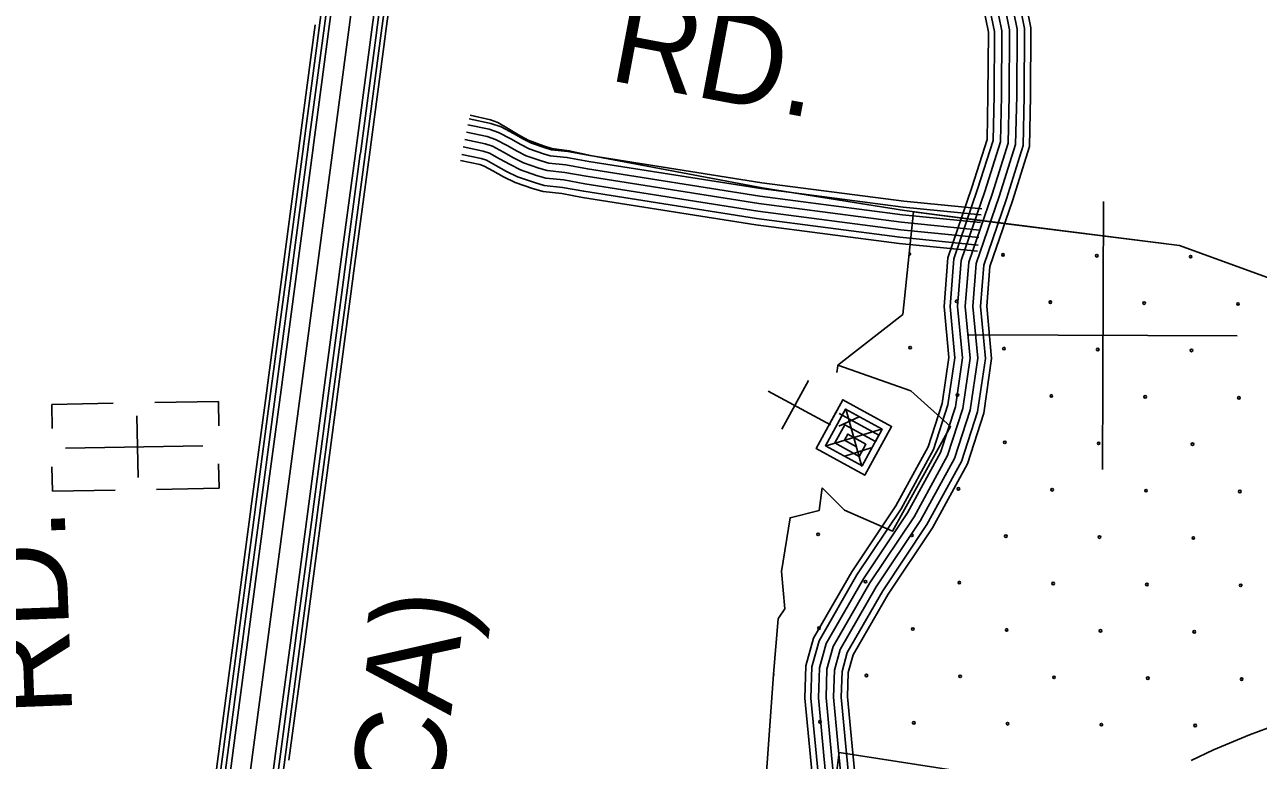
# Model space of a CAD drawing. Extents: x 1788175 to 1969470, y 584502 to 738744.
# Drawn here: x 1840962 to 1846019, y 635554 to 638570 of the extents above; entities that cross this region are included whole.
import ezdxf

# ---------------------------------------------------------------- set-up
doc = ezdxf.new("R2010")
doc.units = 0
for name, color, linetype in [('DESIGN - EROSION CONTROL - Devices', 7, 'Continuous'), ('DESIGN - ROW - Right-of-Way and Easement Labels', 7, 'Continuous'), ('DESIGN - ROW - Slope Lines Text', 7, 'Continuous'), ('DESIGN - SCRATCH - User 1', 7, 'Continuous'), ('DESIGN - UTILITIES - Cable (Underground) with Text', 7, 'Continuous'), ('SURVEY - CENTERLINE - Preliminary Text', 7, 'Continuous'), ('SURVEY - CONTOURS - Index with Text', 7, 'Continuous'), ('SURVEY - DRAINAGE - Bridge Hydraulic Data - Points - Locators', 7, 'Continuous'), ('SURVEY - DRAINAGE - Bridges', 7, 'Continuous'), ('SURVEY - TRANSPORTATION - Roads', 7, 'Continuous')]:
    doc.layers.add(name, color=color, linetype=linetype)

msp = doc.modelspace()

# ---------------------------------------------------------------- linework, layer by layer
at = {"layer": 'DESIGN - EROSION CONTROL - Devices'}
for centre in [(1844972.1, 637626.6), (1845356.7, 637622.8), (1845741.2, 637619.1), (1844781.7, 637436.2), (1845166.2, 637432.4), (1845550.8, 637428.7), (1845935.4, 637425), (1844591.3, 637245.8), (1844975.8, 637242), (1845360.4, 637238.3), (1845744.9, 637234.6), (1844785.4, 637051.6), (1845170, 637047.9), (1845554.5, 637044.2), (1845939.1, 637040.4), (1844979.6, 636857.5), (1845364.1, 636853.7), (1845748.7, 636850), (1844789.2, 636667.1), (1845173.7, 636663.3), (1845558.3, 636659.6), (1845942.8, 636655.9), (1844214.2, 636480.4), (1844598.8, 636476.7), (1844983.3, 636472.9), (1845367.9, 636469.2), (1845752.4, 636465.5), (1844408.3, 636286.2), (1844792.9, 636282.5), (1845177.4, 636278.8), (1845562, 636275), (1845946.6, 636271.3), (1844217.9, 636095.8), (1844602.5, 636092.1), (1844987, 636088.4), (1845371.6, 636084.6), (1845756.1, 636080.9), (1844412.1, 635901.7), (1844796.6, 635898), (1845181.2, 635894.2), (1845565.7, 635890.5), (1845950.3, 635886.8), (1844221.7, 635711.3), (1844606.2, 635707.6), (1844990.8, 635703.8), (1845375.3, 635700.1), (1845759.9, 635696.4)]:
    msp.add_circle(centre, 5.28, dxfattribs=at)
for centre, start, end in [((1844587.6, 637630.3), 259.8477, 88.2348), ((1844027.5, 635905.4), 300.1391, 51.2528)]:
    msp.add_arc(centre, 5.28, start, end, dxfattribs=at)
at = {"layer": 'DESIGN - SCRATCH - User 1'}
for points in [[(1845696, 637664.2), (1847276.4, 637088.9), (1847263.8, 636982.8), (1847922.4, 636858), (1848006.3, 637638.9), (1848157.3, 639264.4), (1848233.5, 640181.1), (1849609, 640210.2), (1849694.3, 640571.3), (1849069.7, 640688.5), (1849257.4, 642098.6), (1850843, 641948.8), (1851327.4, 641861.6), (1851523.6, 642606), (1852295.3, 642536.8), (1852534.9, 643947.6), (1853067.1, 643871), (1852989.5, 642908.3), (1854466, 642697), (1854850.6, 645154.3)], [(1844230.5, 636670.9), (1844322.8, 636580.2), (1844519, 636493.2), (1844757.2, 636922.5), (1844594.7, 637068.4), (1844295.5, 637173.7), (1844561.3, 637382), (1844605.2, 637803.4), (1844930, 637760.1), (1845696, 637664.2)], [(1844030.7, 635907.5), (1844050.5, 636133.5), (1844051.9, 636136.1), (1844077.2, 636174.8), (1844063.9, 636328.2), (1844099, 636548.6), (1844218.5, 636578.3), (1844230.5, 636670.9)], [(1849636.3, 632574.1), (1846575.4, 632864.8), (1846440.6, 631999.2), (1845354.6, 632132), (1845318.7, 631809.6), (1845020.5, 631861.5), (1845052.5, 632017.9), (1845079.6, 632238.2), (1845069.8, 632693.8), (1845849.9, 632598.8), (1845968.3, 633334.1), (1845096, 633461.9), (1845251, 634771.6), (1843963.6, 634968.1), (1844030.7, 635907.5)], [(1846056.6, 635685.2), (1845982.6, 635658.7), (1845834.7, 635597.1), (1845743.3, 635553.2)], [(1845233.4, 635441.1), (1844300.1, 635585.9), (1844255.7, 635233.7)]]:
    msp.add_lwpolyline(points, dxfattribs=at)
at = {"layer": 'DESIGN - UTILITIES - Cable (Underground) with Text'}
for p, q in [((1844175.1, 637111.5), (1844065.5, 636911.5)), ((1841324.1, 637017.8), (1841072.7, 637013.4)), ((1841072.7, 637013.2), (1841074.5, 636915)), ((1841755.8, 637025.5), (1841495, 637020.9)), ((1841757.6, 636925.9), (1841755.8, 637024.9)), ((1841426.2, 636713.3), (1841421.7, 636966.9)), ((1841075.1, 636657.2), (1841073.3, 636756.7)), ((1841758.2, 636669.1), (1841756.4, 636768.9)), ((1841075.1, 636657.1), (1841333.1, 636661.6)), ((1841501.5, 636664.6), (1841758.2, 636669.2))]:
    msp.add_line(p, q, dxfattribs=at)
for points in [[(1844009.6, 637067.1), (1844265.4, 636929.6)], [(1844255.8, 636934.8), (1844260.3, 636932.4), (1844315.1, 637032.4), (1844515.1, 636922.7), (1844405.4, 636722.7), (1844205.5, 636832.4), (1844287.7, 636982.4), (1844291.2, 636980.5)], [(1844300.1, 636975.6), (1844462.7, 636886.4), (1844394.1, 636761.4), (1844244.1, 636843.7), (1844326.4, 636993.7), (1844476.4, 636911.4), (1844449, 636861.4), (1844324, 636930), (1844282.8, 636855), (1844382.9, 636800.1), (1844410.2, 636850.1), (1844335.3, 636891.3), (1844321.6, 636866.3), (1844371.6, 636838.9)], [(1844298.4, 636924.6), (1844382.1, 636961.9)], [(1844327.2, 636995.3), (1844393.9, 636759.2)], [(1844247, 636843), (1844474.1, 636911.4)], [(1841691.6, 636843.4), (1841128.7, 636833.4)], [(1844323.7, 636800.9), (1844432, 636834.7)]]:
    msp.add_lwpolyline(points, dxfattribs=at)
at = {"layer": 'SURVEY - CENTERLINE - Preliminary Text'}
for points in [[(1845235.2, 643168.5), (1844542.4, 642655.1), (1844245.9, 642415.6), (1843936.4, 642125.1), (1843661.9, 641827.2), (1843447.3, 641561.6), (1843279.8, 641329.3), (1843115.9, 641075.5), (1842956.4, 640796.1), (1842793.7, 640466.7), (1842679.4, 640197.2), (1842572.4, 639902.6), (1842462.7, 639531), (1842389.5, 639210.6), (1842329.8, 638849.8), (1841456.3, 632272.6)], [(1842243.1, 639067), (1842210.1, 638867.6), (1842170.4, 638568.4)], [(1842262.8, 639063.7), (1842229.9, 638864.7), (1842190.2, 638565.8)], [(1842282.8, 639060.4), (1842249.9, 638861.7), (1842210.3, 638563.1)], [(1842454.9, 639031.9), (1842422.5, 638835.9), (1842383.2, 638540.2)], [(1842475.1, 639029.5), (1842442.6, 638832.9), (1842403.4, 638538.4)], [(1842494.8, 639026.2), (1842462.3, 638830), (1842423.3, 638535.8)], [(1842512.1, 639023.4), (1842479.7, 638827.4), (1842440.6, 638533.5)], [(1842152.9, 638569.9), (1842087.1, 638074.2)], [(1842170.2, 638567.5), (1842104.4, 638071.9)], [(1842190.1, 638564.9), (1842124.3, 638069.3)], [(1842210.2, 638562.2), (1842144.4, 638066.6)], [(1842383.1, 638539.3), (1842317.3, 638043.6)], [(1842403.3, 638537.5), (1842337.5, 638041.9)], [(1842423.1, 638534.9), (1842357.3, 638039.2)], [(1842440.5, 638532.6), (1842374.7, 638036.9)], [(1842087, 638073.3), (1842021.1, 637577.7)], [(1842104.3, 638071), (1842038.5, 637575.4)], [(1842124.1, 638068.4), (1842058.3, 637572.7)], [(1842144.2, 638065.7), (1842078.4, 637570.1)], [(1842317.1, 638042.7), (1842251.3, 637547.1)], [(1842337.4, 638041), (1842271.6, 637545.3)], [(1842357.2, 638038.3), (1842291.4, 637542.7)], [(1842374.6, 638036), (1842308.7, 637540.4)], [(1842021, 637576.8), (1841955.2, 637081.1)], [(1842038.4, 637574.5), (1841972.5, 637078.8)], [(1842058.2, 637571.8), (1841992.4, 637076.2)], [(1842078.3, 637569.2), (1842012.5, 637073.5)], [(1842251.2, 637546.2), (1842185.4, 637050.5)], [(1842271.4, 637544.4), (1842205.6, 637048.8)], [(1842291.3, 637541.8), (1842225.4, 637046.1)], [(1842308.6, 637539.5), (1842242.8, 637043.8)], [(1841955.1, 637080.2), (1841889.2, 636584.6)], [(1841972.4, 637077.9), (1841906.6, 636582.3)], [(1841992.2, 637075.3), (1841926.4, 636579.6)], [(1842012.3, 637072.6), (1841946.5, 636577)], [(1842185.3, 637049.6), (1842119.4, 636554)], [(1842205.5, 637047.9), (1842139.7, 636552.2)], [(1842225.3, 637045.2), (1842159.5, 636549.6)], [(1842242.7, 637042.9), (1842176.8, 636547.3)], [(1841889.1, 636583.7), (1841823.3, 636088)], [(1841906.5, 636581.4), (1841840.6, 636085.7)], [(1841926.3, 636578.7), (1841860.5, 636083.1)], [(1841946.4, 636576.1), (1841880.6, 636080.4)], [(1842119.3, 636553.1), (1842053.5, 636057.4)], [(1842139.5, 636551.3), (1842073.7, 636055.7)], [(1842159.4, 636548.7), (1842093.5, 636053)], [(1842176.7, 636546.4), (1842110.9, 636050.7)], [(1841823.2, 636087.1), (1841757.4, 635591.5)], [(1841840.5, 636084.8), (1841774.7, 635589.2)], [(1841860.4, 636082.2), (1841794.5, 635586.5)], [(1841880.5, 636079.5), (1841814.6, 635583.9)], [(1842053.4, 636056.5), (1841987.5, 635560.9)], [(1842073.6, 636054.8), (1842007.8, 635559.1)], [(1842093.4, 636052.1), (1842027.6, 635556.5)], [(1842110.8, 636049.8), (1842044.9, 635554.2)], [(1841757.2, 635590.6), (1841691.4, 635094.9)], [(1841774.6, 635588.3), (1841708.8, 635092.6)], [(1841794.4, 635585.6), (1841728.6, 635090)], [(1841814.5, 635583), (1841748.7, 635087.3)], [(1841987.4, 635560), (1841921.6, 635064.3)], [(1842007.7, 635558.2), (1841941.8, 635062.6)], [(1842027.5, 635555.6), (1841961.7, 635059.9)]]:
    msp.add_lwpolyline(points, dxfattribs=at)
at = {"layer": 'SURVEY - CONTOURS - Index with Text'}
for points in [[(1844228.7, 635345.1), (1844206.9, 635569.5), (1844184.4, 635809.3), (1844188.7, 635937.1), (1844218.5, 636044.4), (1844373.3, 636313.7), (1844554.2, 636584.9), (1844687.7, 636828.8), (1844746.4, 637010.8), (1844774.7, 637204.6), (1844755, 637414.4), (1844770.4, 637609.6), (1844868.1, 637895.3), (1844931.2, 638094.8), (1844935.2, 638279.5), (1844936.8, 638542.6), (1844900.7, 638720.5)], [(1844259.7, 635347.3), (1844237.7, 635572.5), (1844215.5, 635810.3), (1844219.5, 635932.4), (1844247.3, 636032.3), (1844399.7, 636297.3), (1844580.8, 636568.8), (1844716.3, 636816.4), (1844776.7, 637003.8), (1844805.9, 637203.8), (1844786.1, 637414.6), (1844801, 637603.3), (1844897.5, 637885.6), (1844962.1, 638089.7), (1844966.2, 638279), (1844967.8, 638545.6), (1844931, 638727.4)], [(1844290.6, 635349.6), (1844268.6, 635575.4), (1844246.5, 635811.2), (1844250.4, 635927.6), (1844276.1, 636020.3), (1844426, 636281), (1844607.3, 636552.8), (1844744.9, 636804.1), (1844807, 636996.7), (1844837.1, 637203), (1844817.3, 637414.8), (1844831.6, 637597), (1844927, 637875.9), (1844993, 638084.6), (1844997.2, 638278.6), (1844998.8, 638548.6), (1844961.2, 638734.2)], [(1844321.5, 635351.9), (1844299.5, 635578.4), (1844277.6, 635812.1), (1844281.3, 635922.9), (1844305, 636008.2), (1844452.4, 636264.6), (1844633.9, 636536.7), (1844773.5, 636791.8), (1844837.3, 636989.7), (1844868.3, 637202.2), (1844848.4, 637415.1), (1844862.2, 637590.6), (1844956.4, 637866.2), (1845023.9, 638079.4), (1845028.2, 638278.2), (1845029.8, 638551.6), (1844991.4, 638741.1)], [(1844352.4, 635354.2), (1844330.3, 635581.3), (1844308.6, 635813.1), (1844312.1, 635918.2), (1844333.8, 635996.1), (1844478.8, 636248.3), (1844660.4, 636520.6), (1844802.1, 636779.5), (1844867.6, 636982.6), (1844899.6, 637201.4), (1844879.5, 637415.3), (1844892.8, 637584.3), (1844985.9, 637856.5), (1845054.8, 638074.3), (1845059.2, 638277.7), (1845060.8, 638554.6), (1845021.7, 638747.9)], [(1844378.1, 635356.1), (1844355.9, 635583.8), (1844334.4, 635813.8), (1844337.7, 635914.2), (1844357.7, 635986.1), (1844500.6, 636234.7), (1844682.4, 636507.3), (1844825.8, 636769.3), (1844892.8, 636976.8), (1844925.5, 637200.8), (1844905.3, 637415.5), (1844918.2, 637579.1), (1845010.3, 637848.5), (1845080.4, 638070.1), (1845084.9, 638277.4), (1845086.6, 638557.1), (1845046.8, 638753.6)], [(1844204.1, 635343.2), (1844182.3, 635567.2), (1844159.7, 635808.6), (1844164.1, 635940.9), (1844195.5, 636054), (1844352.3, 636326.7), (1844533.1, 636597.7), (1844664.9, 636838.6), (1844722.3, 637016.5), (1844749.8, 637205.3), (1844730.2, 637414.2), (1844746, 637614.7), (1844844.6, 637903), (1844906.6, 638098.9), (1844910.5, 638279.8), (1844912, 638540.1), (1844876.6, 638715.1)]]:
    msp.add_lwpolyline(points, dxfattribs=at)
at = {"layer": 'SURVEY - DRAINAGE - Bridge Hydraulic Data - Points - Locators'}
for p, q in [((1845384.3, 637845.8), (1845380.1, 636745.8)), ((1845932.2, 637293.7), (1844832.2, 637297.9))]:
    msp.add_line(p, q, dxfattribs=at)
at = {"layer": 'SURVEY - DRAINAGE - Bridges'}
for points in [[(1854848.2, 645134), (1854466, 642697), (1852989.5, 642908.3), (1853067.1, 643871), (1852534.9, 643947.6), (1852295.3, 642536.8), (1851523.6, 642606), (1851327.4, 641861.6), (1850843, 641948.8), (1849257.4, 642098.6), (1849069.7, 640688.5), (1849694.3, 640571.3), (1849609, 640210.2), (1848233.5, 640181.1), (1848157.3, 639264.4), (1848006.3, 637638.9), (1847922.4, 636858), (1847263.8, 636982.8), (1847276.4, 637088.9), (1845696, 637664.2), (1844605.2, 637803.4), (1844561.3, 637382)], [(1844561.3, 637382), (1844295.5, 637173.7), (1844294.3, 637171.4), (1844290.9, 637144.6)], [(1844230.5, 636670.9), (1844218.5, 636578.3), (1844099, 636548.6), (1844063.9, 636328.2), (1844077.2, 636174.8), (1844051.9, 636136.1), (1844050.5, 636133.5), (1844030.7, 635907.5)], [(1844030.7, 635907.5), (1843963.6, 634968.1), (1845251, 634771.6), (1845096, 633461.9), (1845968.3, 633334.1), (1845849.9, 632598.8), (1845069.8, 632693.8), (1845079.6, 632238.2), (1845052.5, 632017.9), (1845020.5, 631861.5), (1845318.7, 631809.6), (1845354.6, 632132), (1846440.6, 631999.2), (1846575.4, 632864.8), (1850467.5, 632495.2)]]:
    msp.add_lwpolyline(points, dxfattribs=at)
at = {"layer": 'SURVEY - TRANSPORTATION - Roads'}
for points in [[(1842783.8, 638184), (1842872.4, 638165.2), (1842914.3, 638151.4), (1842965.8, 638123.4), (1843006.5, 638100.2), (1843039.2, 638084), (1843095.8, 638064.6), (1843120.6, 638057.4), (1843187.9, 638050.1), (1843277.9, 638034), (1843983.2, 637922.3), (1844566.1, 637846.3), (1844885.1, 637814.6)], [(1842788.4, 638199.7), (1842871.7, 638179.4), (1842901.4, 638168.6), (1842944.7, 638143.4), (1842986, 638118.3), (1843025.4, 638097.2), (1843088.6, 638073.5), (1843122.3, 638062.6), (1843194, 638052.7), (1843281.4, 638034.3), (1843985.1, 637901.5), (1844568, 637807.8), (1844887.2, 637766.5)], [(1842772.2, 638129.5), (1842857.8, 638111.4), (1842892.1, 638100), (1842938.8, 638074.7), (1842980.3, 638051), (1843017.7, 638032.5), (1843079, 638011.5), (1843109.7, 638002.6), (1843180, 637994.9), (1843268.6, 637979.1), (1843975.2, 637867.2), (1844559.8, 637791), (1844879.6, 637759.1)], [(1842778.6, 638159.8), (1842865.9, 638141.3), (1842904.4, 638128.6), (1842953.8, 638101.8), (1842994.9, 638078.4), (1843029.6, 638061.1), (1843088.4, 638041.1), (1843115.7, 638033.1), (1843184.4, 638025.7), (1843273.8, 638009.6), (1843979.7, 637897.9), (1844563.3, 637821.8), (1844882.6, 637790)], [(1842759.4, 638068.8), (1842841.6, 638051.4), (1842867.3, 638042.9), (1842908.6, 638020.5), (1842951.1, 637996.3), (1842993.7, 637975.1), (1843060.3, 637952.4), (1843097.6, 637941.5), (1843171.2, 637933.5), (1843258.3, 637917.9), (1843966.4, 637805.8), (1844552.7, 637729.4), (1844873.4, 637697.4)], [(1842765.8, 638099.2), (1842849.7, 638081.4), (1842879.7, 638071.5), (1842923.7, 638047.6), (1842965.7, 638023.7), (1843005.7, 638003.8), (1843069.7, 637981.9), (1843103.6, 637972), (1843175.6, 637964.2), (1843263.5, 637948.5), (1843970.8, 637836.5), (1844556.2, 637760.2), (1844876.5, 637728.3)], [(1842747.6, 638013.3), (1842826.8, 637996.6), (1842844.7, 637990.7), (1842881.1, 637970.9), (1842924.4, 637946.2), (1842971.8, 637922.6), (1843043.2, 637898.3), (1843086.5, 637885.7), (1843163.1, 637877.4), (1843248.9, 637862), (1843958.3, 637749.7), (1844546.2, 637673), (1844867.8, 637641)], [(1842753, 638038.5), (1842833.5, 638021.5), (1842855, 638014.4), (1842893.6, 637993.4), (1842936.5, 637968.9), (1842981.8, 637946.4), (1843051, 637922.8), (1843091.5, 637911), (1843166.7, 637902.8), (1843253.2, 637887.4), (1843962, 637775.1), (1844549.2, 637698.6), (1844870.3, 637666.6)]]:
    msp.add_lwpolyline(points, dxfattribs=at)

# ---------------------------------------------------------------- texts
at = {"layer": 'DESIGN - ROW - Right-of-Way and Easement Labels'}
for rotation, p in [(349.3067, (1843348.9, 638344.2)), (92.1778, (1841157, 635739.7))]:
    msp.add_text('RD.', height=370, rotation=rotation, dxfattribs=at).set_placement(p)
at = {"layer": 'DESIGN - ROW - Slope Lines Text'}
msp.add_text('(FCA)', height=370, rotation=82.4555, dxfattribs=at).set_placement((1842600.3, 634918.1))

doc.saveas('drawing.dxf')
